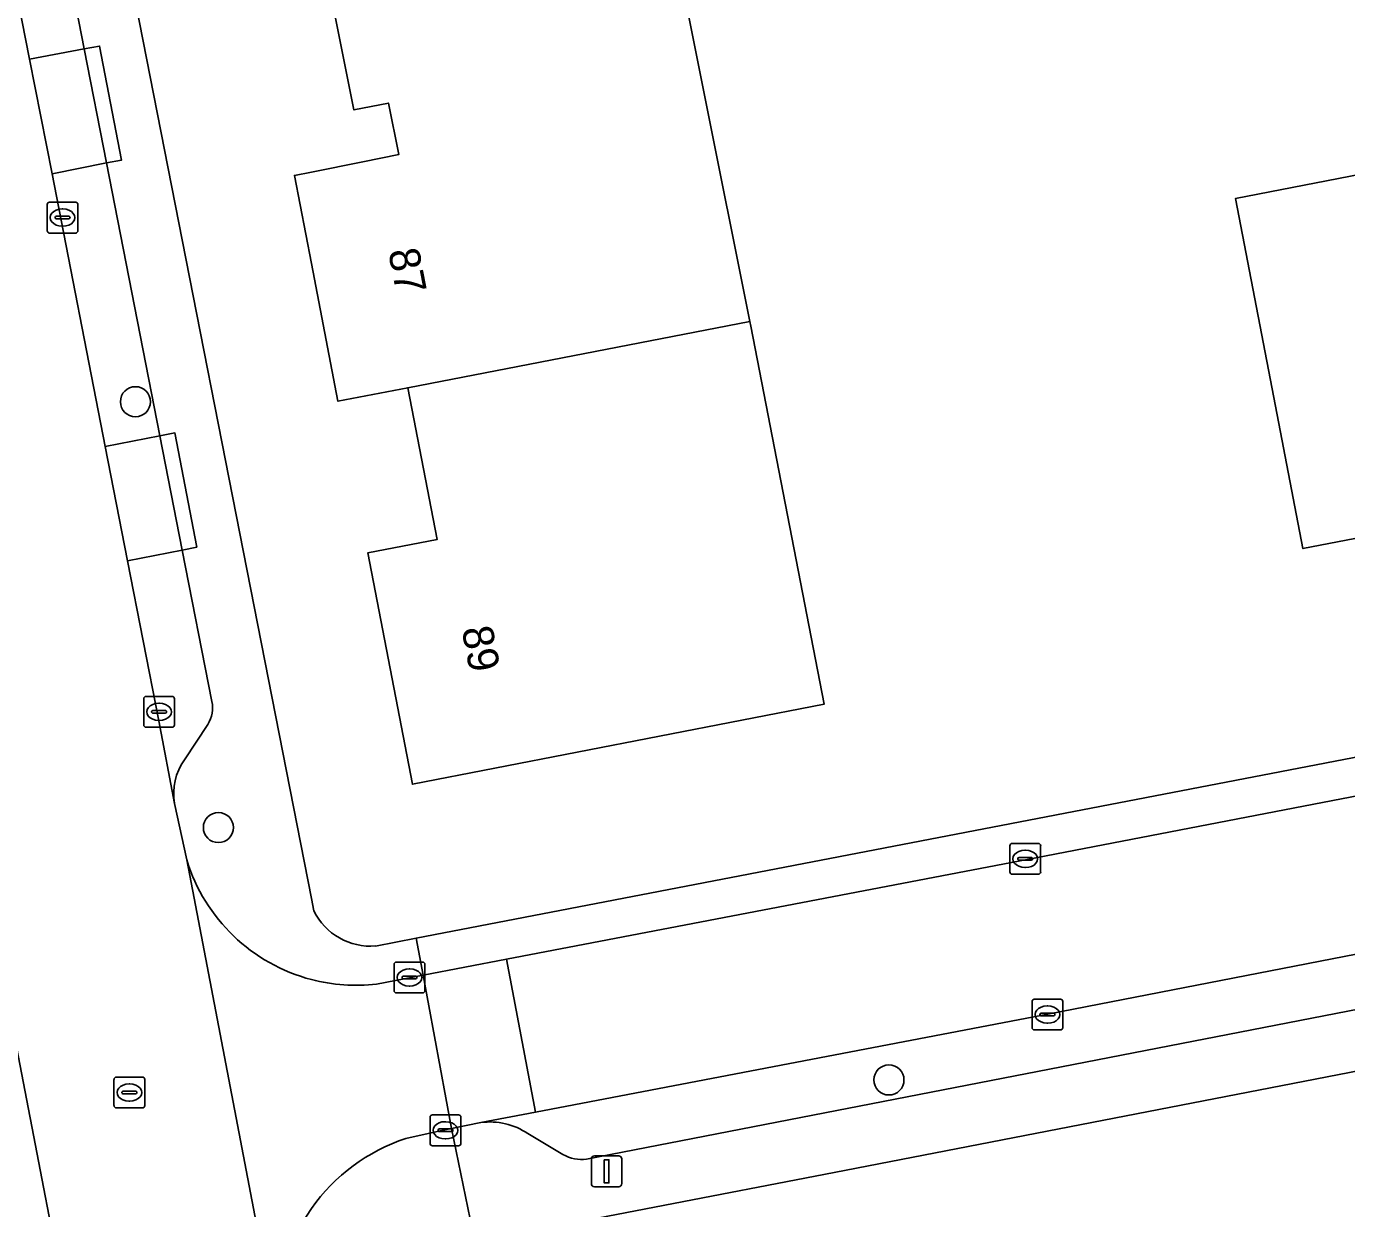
# Model space of a CAD drawing. Extents: x 159626 to 160723, y 388173 to 389416.
# Drawn here: x 160490.75 to 160533.61, y 388567.16 to 388605.55 of the extents above; entities that cross this region are included whole.
import ezdxf

# ---------------------------------------------------------------- set-up
doc = ezdxf.new("R2010")
doc.units = 0
for name, color, linetype in [('IMGEO_Boom', 7, 'Continuous'), ('IMGEO_Erf', 7, 'Continuous'), ('IMGEO_Kolk', 7, 'Continuous'), ('IMGEO_Lichtmast', 7, 'Continuous'), ('IMGEO_Muur', 7, 'Continuous'), ('IMGEO_Pand', 7, 'Continuous'), ('IMGEO_Pand_nummerreeks', 7, 'Continuous'), ('IMGEO_Parkeervlak_open', 7, 'Continuous'), ('IMGEO_Rijbaan_lokaal_gesloten', 7, 'Continuous'), ('IMGEO_Rijbaan_lokaal_open', 7, 'Continuous'), ('IMGEO_Rioolput', 7, 'Continuous'), ('IMGEO_Voetpad_open', 7, 'Continuous')]:
    doc.layers.add(name, color=color, linetype=linetype)

msp = doc.modelspace()

# ---------------------------------------------------------------- linework, layer by layer
at = {"layer": 'IMGEO_Boom'}
for centre in [(160494.285, 388593.363), (160496.98, 388579.535), (160518.752, 388571.34)]:
    msp.add_circle(centre, 0.489, dxfattribs=at)
at = {"layer": 'IMGEO_Erf'}
for points in [[(160561.432, 388606.063), (160562.69, 388599.592), (160563.657, 388594.686), (160556.59, 388593.292), (160556.858, 388591.944), (160552.358, 388591.076), (160551.073, 388597.65), (160550.595, 388600.098), (160546.465, 388599.294), (160542.326, 388598.488), (160542.789, 388596.066), (160544.05, 388589.465), (160539.548, 388588.581), (160539.28, 388589.964), (160532.196, 388588.592), (160531.246, 388593.501), (160530.011, 388599.966), (160541.491, 388602.191), (160540.026, 388609.753), (160543.615, 388610.451), (160544.267, 388610.578), (160548.523, 388611.405), (160549.994, 388603.839)], [(160512.768, 388603.316), (160514.24, 388595.972), (160514.271, 388595.815), (160516.65, 388583.547), (160503.281, 388580.939), (160501.83, 388588.456), (160504.085, 388588.893), (160503.129, 388593.819), (160500.862, 388593.38), (160500, 388597.852), (160499.449, 388600.71), (160500, 388600.82), (160501.672, 388601.154), (160502.833, 388601.386), (160502.499, 388603.063), (160501.382, 388602.84), (160500.125, 388609.136), (160511.176, 388611.296), (160511.238, 388610.982), (160508.02, 388610.343), (160508.538, 388607.732), (160511.755, 388608.371)]]:
    msp.add_lwpolyline(points, close=True, dxfattribs=at)
for points in [[(160493.365, 388611.033), (160500, 388577.229), (160500.079, 388576.827)], [(160502.084, 388575.689), (160503.399, 388575.942), (160568.027, 388588.388)], [(160569.922, 388578.595), (160538.061, 388572.423), (160516.974, 388568.337), (160505.31, 388566.078), (160503.985, 388565.821)]]:
    msp.add_lwpolyline(points, dxfattribs=at)
msp.add_arc((160501.923, 388577.741), 2.058, 206.3575, 274.4857, dxfattribs=at)
at = {"layer": 'IMGEO_Kolk'}
for p, q in [((160491.418, 388598.916), (160491.418, 388599.768)), ((160491.493, 388599.842), (160492.345, 388599.842)), ((160492.419, 388599.768), (160492.419, 388598.916)), ((160491.677, 388599.336), (160491.677, 388599.348)), ((160491.72, 388599.385), (160492.118, 388599.385)), ((160491.906, 388599.622), (160491.931, 388599.622)), ((160492.161, 388599.348), (160492.161, 388599.336)), ((160492.115, 388599.299), (160491.717, 388599.299)), ((160491.929, 388599.062), (160491.904, 388599.062)), ((160492.345, 388598.842), (160491.493, 388598.842)), ((160494.553, 388582.867), (160494.553, 388583.719)), ((160494.628, 388583.793), (160495.48, 388583.793)), ((160495.041, 388583.573), (160495.066, 388583.573)), ((160495.554, 388583.719), (160495.554, 388582.867)), ((160494.812, 388583.287), (160494.812, 388583.299)), ((160495.25, 388583.25), (160494.852, 388583.25)), ((160494.855, 388583.336), (160495.253, 388583.336)), ((160495.064, 388583.013), (160495.039, 388583.013)), ((160495.296, 388583.299), (160495.296, 388583.287)), ((160495.48, 388582.793), (160494.628, 388582.793)), ((160522.678, 388578.093), (160522.678, 388578.945)), ((160522.753, 388579.019), (160523.605, 388579.019)), ((160523.166, 388578.799), (160523.191, 388578.799)), ((160523.679, 388578.945), (160523.679, 388578.093)), ((160522.937, 388578.513), (160522.937, 388578.525)), ((160523.375, 388578.476), (160522.977, 388578.476)), ((160522.98, 388578.562), (160523.378, 388578.562)), ((160523.421, 388578.525), (160523.421, 388578.513)), ((160523.605, 388578.019), (160522.753, 388578.019)), ((160523.189, 388578.239), (160523.164, 388578.239)), ((160502.685, 388574.24), (160502.685, 388575.092)), ((160502.76, 388575.166), (160503.612, 388575.166)), ((160503.173, 388574.946), (160503.198, 388574.946)), ((160503.686, 388575.092), (160503.686, 388574.24)), ((160502.944, 388574.66), (160502.944, 388574.672)), ((160503.382, 388574.623), (160502.984, 388574.623)), ((160502.987, 388574.709), (160503.385, 388574.709)), ((160503.428, 388574.672), (160503.428, 388574.66)), ((160503.612, 388574.166), (160502.76, 388574.166)), ((160503.196, 388574.386), (160503.171, 388574.386)), ((160523.398, 388573.037), (160523.398, 388573.889)), ((160523.473, 388573.963), (160524.325, 388573.963)), ((160523.886, 388573.743), (160523.911, 388573.743)), ((160524.399, 388573.889), (160524.399, 388573.037)), ((160523.657, 388573.457), (160523.657, 388573.469)), ((160524.095, 388573.42), (160523.697, 388573.42)), ((160523.7, 388573.506), (160524.098, 388573.506)), ((160523.909, 388573.183), (160523.884, 388573.183)), ((160524.141, 388573.469), (160524.141, 388573.457)), ((160524.325, 388572.963), (160523.473, 388572.963)), ((160503.927, 388570.204), (160504.779, 388570.204)), ((160503.852, 388569.278), (160503.852, 388570.13)), ((160504.154, 388569.747), (160504.552, 388569.747)), ((160504.34, 388569.984), (160504.365, 388569.984)), ((160504.853, 388570.13), (160504.853, 388569.278)), ((160504.111, 388569.698), (160504.111, 388569.71)), ((160504.549, 388569.661), (160504.151, 388569.661)), ((160504.363, 388569.424), (160504.338, 388569.424)), ((160504.595, 388569.71), (160504.595, 388569.698)), ((160504.779, 388569.204), (160503.927, 388569.204))]:
    msp.add_line(p, q, dxfattribs=at)
for points in [[(160491.418, 388598.916), (160491.418, 388599.768)], [(160491.493, 388599.842), (160492.345, 388599.842)], [(160492.419, 388599.768), (160492.419, 388598.916)], [(160492.345, 388598.842), (160491.493, 388598.842)], [(160494.553, 388582.867), (160494.553, 388583.719)], [(160494.628, 388583.793), (160495.48, 388583.793)], [(160495.554, 388583.719), (160495.554, 388582.867)], [(160495.48, 388582.793), (160494.628, 388582.793)], [(160522.678, 388578.093), (160522.678, 388578.945)], [(160522.753, 388579.019), (160523.605, 388579.019)], [(160523.679, 388578.945), (160523.679, 388578.093)], [(160523.605, 388578.019), (160522.753, 388578.019)], [(160502.685, 388574.24), (160502.685, 388575.092)], [(160502.76, 388575.166), (160503.612, 388575.166)], [(160503.686, 388575.092), (160503.686, 388574.24)], [(160503.612, 388574.166), (160502.76, 388574.166)], [(160523.398, 388573.037), (160523.398, 388573.889)], [(160523.473, 388573.963), (160524.325, 388573.963)], [(160524.399, 388573.889), (160524.399, 388573.037)], [(160524.325, 388572.963), (160523.473, 388572.963)], [(160503.927, 388570.204), (160504.779, 388570.204)], [(160503.852, 388569.278), (160503.852, 388570.13)], [(160504.853, 388570.13), (160504.853, 388569.278)], [(160504.779, 388569.204), (160503.927, 388569.204)]]:
    msp.add_lwpolyline(points, dxfattribs=at)
for centre, radius, start, end in [((160491.495, 388599.766), 0.0765, 91.552, 178.448), ((160491.495, 388599.766), 0.0765, 91.552, 178.448), ((160492.343, 388599.766), 0.0765, 1.552, 88.448), ((160492.343, 388599.766), 0.0765, 1.552, 88.448), ((160491.717, 388599.345), 0.0403, 85.8775, 175.7526), ((160491.714, 388599.335), 0.0366, 178.938, 274.7102), ((160492.118, 388599.342), 0.043, 264.8664, 352.4533), ((160492.122, 388599.347), 0.0386, 1.7309, 96.639), ((160491.495, 388598.918), 0.0765, 181.552, 268.448), ((160491.495, 388598.918), 0.0765, 181.552, 268.448), ((160492.343, 388598.918), 0.0765, 271.552, 358.448), ((160492.343, 388598.918), 0.0765, 271.552, 358.448), ((160494.63, 388583.717), 0.0765, 91.552, 178.448), ((160494.63, 388583.717), 0.0765, 91.552, 178.448), ((160495.478, 388583.717), 0.0765, 1.552, 88.448), ((160495.478, 388583.717), 0.0765, 1.552, 88.448), ((160494.852, 388583.296), 0.0403, 85.8775, 175.7526), ((160494.849, 388583.286), 0.0366, 178.938, 274.7102), ((160495.253, 388583.293), 0.043, 264.8664, 352.4533), ((160495.257, 388583.298), 0.0386, 1.7309, 96.639), ((160494.63, 388582.869), 0.0765, 181.552, 268.448), ((160494.63, 388582.869), 0.0765, 181.552, 268.448), ((160495.478, 388582.869), 0.0765, 271.552, 358.448), ((160495.478, 388582.869), 0.0765, 271.552, 358.448), ((160522.755, 388578.943), 0.0765, 91.552, 178.448), ((160522.755, 388578.943), 0.0765, 91.552, 178.448), ((160523.603, 388578.943), 0.0765, 1.552, 88.448), ((160523.603, 388578.943), 0.0765, 1.552, 88.448), ((160522.977, 388578.522), 0.0403, 85.8775, 175.7526), ((160522.974, 388578.512), 0.0366, 178.938, 274.7102), ((160523.378, 388578.519), 0.043, 264.8664, 352.4533), ((160523.382, 388578.524), 0.0386, 1.7309, 96.639), ((160522.755, 388578.095), 0.0765, 181.552, 268.448), ((160522.755, 388578.095), 0.0765, 181.552, 268.448), ((160523.603, 388578.095), 0.0765, 271.552, 358.448), ((160523.603, 388578.095), 0.0765, 271.552, 358.448), ((160502.762, 388575.09), 0.0765, 91.552, 178.448), ((160502.762, 388575.09), 0.0765, 91.552, 178.448), ((160503.61, 388575.09), 0.0765, 1.552, 88.448), ((160503.61, 388575.09), 0.0765, 1.552, 88.448), ((160502.984, 388574.669), 0.0403, 85.8775, 175.7526), ((160502.981, 388574.659), 0.0366, 178.938, 274.7102), ((160503.385, 388574.666), 0.043, 264.8664, 352.4533), ((160503.389, 388574.671), 0.0386, 1.7309, 96.639), ((160502.762, 388574.242), 0.0765, 181.552, 268.448), ((160502.762, 388574.242), 0.0765, 181.552, 268.448), ((160503.61, 388574.242), 0.0765, 271.552, 358.448), ((160503.61, 388574.242), 0.0765, 271.552, 358.448), ((160523.475, 388573.887), 0.0765, 91.552, 178.448), ((160523.475, 388573.887), 0.0765, 91.552, 178.448), ((160524.323, 388573.887), 0.0765, 1.552, 88.448), ((160524.323, 388573.887), 0.0765, 1.552, 88.448), ((160523.697, 388573.466), 0.0403, 85.8775, 175.7526), ((160523.694, 388573.456), 0.0366, 178.938, 274.7102), ((160524.098, 388573.463), 0.043, 264.8664, 352.4533), ((160524.102, 388573.468), 0.0386, 1.7309, 96.639), ((160523.475, 388573.039), 0.0765, 181.552, 268.448), ((160523.475, 388573.039), 0.0765, 181.552, 268.448), ((160524.323, 388573.039), 0.0765, 271.552, 358.448), ((160524.323, 388573.039), 0.0765, 271.552, 358.448), ((160503.929, 388570.128), 0.0765, 91.552, 178.448), ((160503.929, 388570.128), 0.0765, 91.552, 178.448), ((160504.777, 388570.128), 0.0765, 1.552, 88.448), ((160504.777, 388570.128), 0.0765, 1.552, 88.448), ((160504.151, 388569.707), 0.0403, 85.8775, 175.7526), ((160504.556, 388569.709), 0.0386, 1.7309, 96.639), ((160504.148, 388569.697), 0.0366, 178.938, 274.7102), ((160504.552, 388569.704), 0.043, 264.8664, 352.4533), ((160503.929, 388569.28), 0.0765, 181.552, 268.448), ((160503.929, 388569.28), 0.0765, 181.552, 268.448), ((160504.777, 388569.28), 0.0765, 271.552, 358.448), ((160504.777, 388569.28), 0.0765, 271.552, 358.448)]:
    msp.add_arc(centre, radius, start, end, dxfattribs=at)
for centre, major_axis, ratio, start_param, end_param in [((160491.905, 388599.342), (-0.387, 0.002), 0.722429, 4.712389, 7.853982), ((160491.93, 388599.342), (-0.39, 0.002), 0.717154, 1.570796, 4.712389), ((160495.04, 388583.293), (-0.387, 0.002), 0.722429, 4.712389, 7.853982), ((160495.065, 388583.293), (-0.39, 0.002), 0.717154, 1.570796, 4.712389), ((160523.165, 388578.519), (-0.387, 0.002), 0.722429, 4.712389, 7.853982), ((160523.19, 388578.519), (-0.39, 0.002), 0.717154, 1.570796, 4.712389), ((160503.172, 388574.666), (-0.387, 0.002), 0.722429, 4.712389, 7.853982), ((160503.197, 388574.666), (-0.39, 0.002), 0.717154, 1.570796, 4.712389), ((160523.885, 388573.463), (-0.387, 0.002), 0.722429, 4.712389, 7.853982), ((160523.91, 388573.463), (-0.39, 0.002), 0.717154, 1.570796, 4.712389), ((160504.339, 388569.704), (-0.387, 0.002), 0.722429, 4.712389, 7.853982), ((160504.364, 388569.704), (-0.39, 0.002), 0.717154, 1.570796, 4.712389)]:
    msp.add_ellipse(centre, major_axis=major_axis, ratio=ratio, start_param=start_param, end_param=end_param, dxfattribs=at)
at = {"layer": 'IMGEO_Lichtmast'}
for p, q in [((160509.189, 388568.873), (160509.979, 388568.873)), ((160509.979, 388568.873), (160509.189, 388568.873)), ((160509.089, 388567.973), (160509.089, 388568.773)), ((160509.089, 388568.773), (160509.089, 388567.973)), ((160510.079, 388568.773), (160510.079, 388567.973)), ((160510.079, 388567.973), (160510.079, 388568.773)), ((160509.979, 388567.873), (160509.189, 388567.873)), ((160509.189, 388567.873), (160509.979, 388567.873))]:
    msp.add_line(p, q, dxfattribs=at)
msp.add_lwpolyline([(160509.509, 388568.748), (160509.659, 388568.748), (160509.659, 388567.998), (160509.509, 388567.998), (160509.509, 388568.748)], dxfattribs=at)
for centre, start, end in [((160509.189, 388568.773), 90, 180), ((160509.189, 388568.773), 90, 180), ((160509.979, 388568.773), 0, 90), ((160509.979, 388568.773), 360, 90), ((160509.189, 388567.973), 180, 270), ((160509.189, 388567.973), 180, 270), ((160509.979, 388567.973), 270, 0), ((160509.979, 388567.973), 270, 0)]:
    msp.add_arc(centre, 0.1, start, end, dxfattribs=at)
at = {"layer": 'IMGEO_Muur'}
msp.add_lwpolyline([(160516.974, 388568.337), (160538.061, 388572.423)], dxfattribs=at)
at = {"layer": 'IMGEO_Pand'}
for points in [[(160511.755, 388608.371), (160508.538, 388607.732), (160508.02, 388610.343), (160511.238, 388610.982), (160511.176, 388611.296), (160500.125, 388609.136), (160501.382, 388602.84), (160502.499, 388603.063), (160502.833, 388601.386), (160501.672, 388601.154), (160500, 388600.82), (160499.449, 388600.71), (160500, 388597.852), (160500.862, 388593.38), (160503.129, 388593.819), (160514.24, 388595.972), (160512.768, 388603.316)], [(160544.267, 388610.578), (160543.615, 388610.451), (160540.026, 388609.753), (160541.491, 388602.191), (160530.011, 388599.966), (160531.246, 388593.501), (160532.196, 388588.592), (160539.28, 388589.964), (160539.548, 388588.581), (160544.05, 388589.465), (160542.789, 388596.066), (160542.326, 388598.488), (160546.465, 388599.294)], [(160514.271, 388595.815), (160514.24, 388595.972), (160503.129, 388593.819), (160504.085, 388588.893), (160501.83, 388588.456), (160503.281, 388580.939), (160516.65, 388583.547)]]:
    msp.add_lwpolyline(points, close=True, dxfattribs=at)
at = {"layer": 'IMGEO_Parkeervlak_open'}
for points in [[(160489.483, 388611.377), (160490.844, 388604.491), (160492.622, 388604.818), (160491.784, 388609.107)], [(160495.802, 388588.548), (160494.028, 388588.192), (160495.04, 388582.996), (160495.554, 388580.319)], [(160496.771, 388583.632), (160495.802, 388588.548)], [(160495.875, 388581.73), (160496.637, 388582.886)], [(160567.34, 388581.941), (160562.761, 388581.019), (160543.099, 388577.215), (160523.966, 388573.488), (160507.273, 388570.293), (160505.5, 388569.954)], [(160508.937, 388568.771), (160537.5, 388574.319), (160541.167, 388575.014), (160547.057, 388576.157), (160550.758, 388576.878), (160557.142, 388578.113), (160560.842, 388578.833), (160564.773, 388579.597)], [(160507.026, 388569.596), (160508.168, 388568.923)]]:
    msp.add_lwpolyline(points, dxfattribs=at)
for points in [[(160492.622, 388604.818), (160490.844, 388604.491), (160491.58, 388600.767), (160493.351, 388601.117)], [(160493.351, 388601.117), (160491.58, 388600.767), (160493.305, 388591.909), (160495.079, 388592.254)], [(160495.079, 388592.254), (160493.305, 388591.909), (160494.028, 388588.192), (160495.802, 388588.548)], [(160489.811, 388575.568), (160488.035, 388575.164), (160490.133, 388564.312), (160491.92, 388564.658)]]:
    msp.add_lwpolyline(points, close=True, dxfattribs=at)
for centre, radius, start, end in [((160495.76, 388583.429), 1.031, 328.2496, 11.3841), ((160497.417, 388580.637), 1.89, 144.673, 189.6939), ((160505.806, 388567.826), 2.15, 55.4148, 98.1795), ((160508.764, 388569.916), 1.158, 239.0356, 278.6026)]:
    msp.add_arc(centre, radius, start, end, dxfattribs=at)
at = {"layer": 'IMGEO_Rijbaan_lokaal_gesloten'}
for points in [[(160510.9, 388500.893), (160509.582, 388507.739), (160508.867, 388511.454), (160508.448, 388513.63), (160507.541, 388518.336), (160506.825, 388522.046), (160505.526, 388528.78), (160504.776, 388532.662), (160503.496, 388539.29), (160502.75, 388543.149), (160501.389, 388550.188), (160500.761, 388553.427), (160500, 388557.352), (160499.419, 388560.347), (160499.008, 388562.545), (160498.962, 388562.751), (160495.954, 388578.486), (160495.554, 388580.319), (160495.04, 388582.996), (160494.028, 388588.192), (160493.305, 388591.909), (160491.58, 388600.767), (160490.844, 388604.491), (160489.483, 388611.377)], [(160483.414, 388608.657), (160484.037, 388605.435), (160484.77, 388601.643), (160485.713, 388596.767), (160486.428, 388593.068), (160488.53, 388582.193), (160489.811, 388575.568), (160491.92, 388564.658), (160493.221, 388557.933), (160495.366, 388546.837), (160496.657, 388540.159), (160498.821, 388528.965), (160500.106, 388522.319), (160502.109, 388511.96), (160502.203, 388511.475), (160502.955, 388507.741), (160503.185, 388506.569)]]:
    msp.add_lwpolyline(points, dxfattribs=at)
at = {"layer": 'IMGEO_Rijbaan_lokaal_open'}
for points in [[(160569.472, 388587.388), (160561.564, 388585.902), (160552.954, 388584.24), (160545.567, 388582.806), (160542.419, 388582.195), (160523.241, 388578.498), (160506.331, 388575.258), (160507.273, 388570.293), (160523.966, 388573.488), (160543.099, 388577.215), (160562.761, 388581.019)], [(160495.954, 388578.486), (160498.962, 388562.751)], [(160503.068, 388569.438), (160504.277, 388569.712), (160504.544, 388569.765), (160503.63, 388574.74), (160502.115, 388574.45)]]:
    msp.add_lwpolyline(points, dxfattribs=at)
msp.add_lwpolyline([(160507.273, 388570.293), (160506.331, 388575.258), (160503.63, 388574.74), (160504.544, 388569.765), (160505.5, 388569.954)], close=True, dxfattribs=at)
for centre, radius, start, end in [((160501.458, 388580.167), 5.755, 196.9849, 255.3263), ((160501.454, 388580.122), 5.71, 255.2431, 276.6434), ((160504.978, 388563.658), 6.088, 108.284, 144.8558), ((160504.976, 388563.663), 6.083, 144.8907, 188.6254)]:
    msp.add_arc(centre, radius, start, end, dxfattribs=at)
at = {"layer": 'IMGEO_Rioolput'}
for p, q in [((160493.589, 388570.506), (160493.589, 388571.358)), ((160493.664, 388571.432), (160494.516, 388571.432)), ((160494.077, 388571.212), (160494.102, 388571.212)), ((160494.59, 388571.358), (160494.59, 388570.506)), ((160493.848, 388570.926), (160493.848, 388570.938)), ((160494.286, 388570.889), (160493.888, 388570.889)), ((160493.891, 388570.975), (160494.289, 388570.975)), ((160494.1, 388570.652), (160494.075, 388570.652)), ((160494.332, 388570.938), (160494.332, 388570.926)), ((160494.516, 388570.432), (160493.664, 388570.432))]:
    msp.add_line(p, q, dxfattribs=at)
for points in [[(160493.589, 388570.506), (160493.589, 388571.358)], [(160493.664, 388571.432), (160494.516, 388571.432)], [(160494.59, 388571.358), (160494.59, 388570.506)], [(160494.516, 388570.432), (160493.664, 388570.432)]]:
    msp.add_lwpolyline(points, dxfattribs=at)
for centre, radius, start, end in [((160493.666, 388571.356), 0.0765, 91.552, 178.448), ((160493.666, 388571.356), 0.0765, 91.552, 178.448), ((160494.514, 388571.356), 0.0765, 1.552, 88.448), ((160494.514, 388571.356), 0.0765, 1.552, 88.448), ((160493.888, 388570.935), 0.0403, 85.8775, 175.7526), ((160493.885, 388570.925), 0.0366, 178.938, 274.7102), ((160494.289, 388570.932), 0.043, 264.8664, 352.4533), ((160494.293, 388570.937), 0.0386, 1.7309, 96.639), ((160493.666, 388570.508), 0.0765, 181.552, 268.448), ((160493.666, 388570.508), 0.0765, 181.552, 268.448), ((160494.514, 388570.508), 0.0765, 271.552, 358.448), ((160494.514, 388570.508), 0.0765, 271.552, 358.448)]:
    msp.add_arc(centre, radius, start, end, dxfattribs=at)
for centre, major_axis, ratio, start_param, end_param in [((160494.076, 388570.932), (-0.387, 0.002), 0.722429, 4.712389, 7.853982), ((160494.101, 388570.932), (-0.39, 0.002), 0.717154, 1.570796, 4.712389)]:
    msp.add_ellipse(centre, major_axis=major_axis, ratio=ratio, start_param=start_param, end_param=end_param, dxfattribs=at)
at = {"layer": 'IMGEO_Voetpad_open'}
for points in [[(160500.079, 388576.827), (160500, 388577.229), (160493.365, 388611.033)], [(160491.784, 388609.107), (160492.622, 388604.818), (160493.122, 388604.909), (160493.835, 388601.211), (160493.351, 388601.117), (160495.079, 388592.254), (160495.566, 388592.348), (160496.278, 388588.644), (160495.802, 388588.548), (160496.771, 388583.632)], [(160496.637, 388582.886), (160495.875, 388581.73)], [(160495.554, 388580.319), (160495.954, 388578.486)], [(160564.773, 388579.597), (160560.842, 388578.833), (160560.91, 388578.395), (160557.231, 388577.677), (160557.142, 388578.113), (160550.758, 388576.878), (160550.841, 388576.442), (160547.164, 388575.713), (160547.057, 388576.157), (160541.167, 388575.014), (160541.256, 388574.574), (160537.553, 388573.862), (160537.5, 388574.319), (160508.937, 388568.771)], [(160505.5, 388569.954), (160504.544, 388569.765), (160505.31, 388566.078), (160516.974, 388568.337), (160538.061, 388572.423), (160569.922, 388578.595)], [(160502.115, 388574.45), (160503.63, 388574.74), (160503.399, 388575.942), (160502.084, 388575.689)], [(160503.985, 388565.821), (160505.31, 388566.078), (160504.544, 388569.765), (160504.277, 388569.712), (160503.068, 388569.438)], [(160508.168, 388568.923), (160507.026, 388569.596)]]:
    msp.add_lwpolyline(points, dxfattribs=at)
for points in [[(160492.622, 388604.818), (160493.351, 388601.117), (160493.835, 388601.211), (160493.122, 388604.909)], [(160495.079, 388592.254), (160495.802, 388588.548), (160496.278, 388588.644), (160495.566, 388592.348)], [(160561.564, 388585.902), (160569.472, 388587.388), (160569.329, 388588.474), (160568.027, 388588.388), (160503.399, 388575.942), (160503.63, 388574.74), (160506.331, 388575.258), (160523.241, 388578.498), (160542.419, 388582.195), (160545.567, 388582.806), (160545.495, 388583.238), (160552.874, 388584.669), (160552.954, 388584.24)]]:
    msp.add_lwpolyline(points, close=True, dxfattribs=at)
for centre, radius, start, end in [((160495.76, 388583.429), 1.031, 328.2496, 11.3841), ((160497.417, 388580.637), 1.89, 144.673, 189.6939), ((160501.458, 388580.167), 5.755, 196.9849, 255.3263), ((160501.923, 388577.741), 2.058, 206.3575, 274.4857), ((160501.454, 388580.122), 5.71, 255.2431, 276.6434), ((160505.806, 388567.826), 2.15, 55.4148, 98.1795), ((160504.978, 388563.658), 6.088, 108.284, 144.8558), ((160508.764, 388569.916), 1.158, 239.0356, 278.6026), ((160504.976, 388563.663), 6.083, 144.8907, 188.6254)]:
    msp.add_arc(centre, radius, start, end, dxfattribs=at)

# ---------------------------------------------------------------- texts
at = {"layer": 'IMGEO_Pand_nummerreeks'}
for s, rotation, p in [('87', 280.9089, (160502.488, 388598.256)), ('89', 280.9261, (160504.873, 388585.986))]:
    msp.add_text(s, height=1, rotation=rotation, dxfattribs=at).set_placement(p)

doc.saveas('drawing.dxf')
